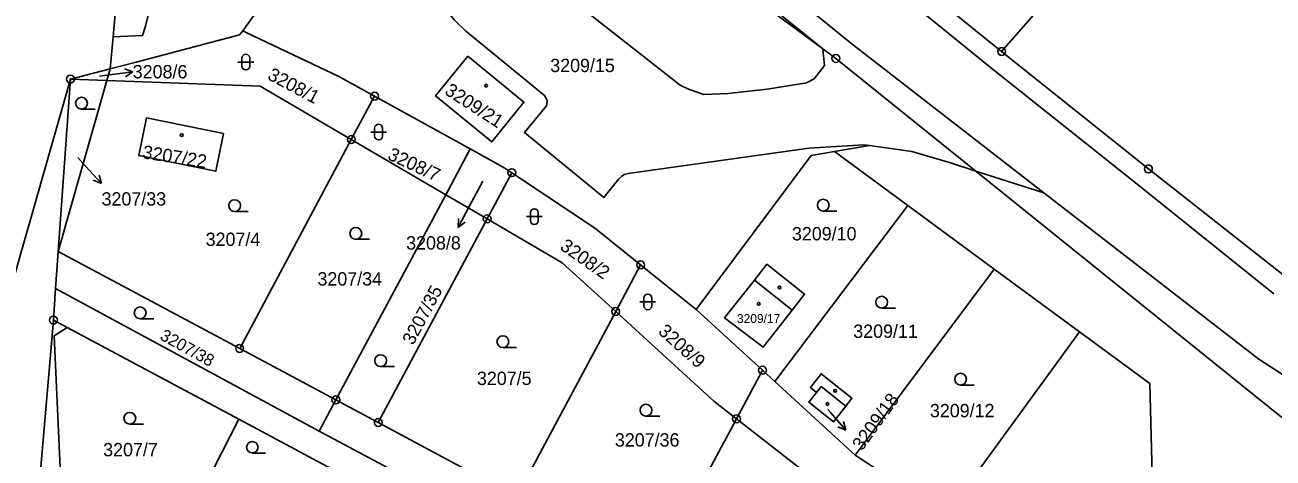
# Model space of a CAD drawing. Extents: x -733394 to -722299, y -1082822 to -1075049.
# Drawn here: x -727404.2 to -727245.3, y -1079608 to -1079552.8 of the extents above; entities that cross this region are included whole.
import ezdxf

# ---------------------------------------------------------------- set-up
doc = ezdxf.new("R2010")
doc.units = 0
for name, color, linetype in [('Hranice parcel', 7, 'Continuous'), ('Parcelní čísla', 7, 'Continuous'), ('Pop  PČ popisy', 7, 'Continuous'), ('Vnitřní kresba', 7, 'Continuous'), ('Značky bodu BP', 7, 'Continuous'), ('Značky budov', 7, 'Continuous'), ('Značky kultur', 7, 'Continuous')]:
    doc.layers.add(name, color=color, linetype=linetype)

msp = doc.modelspace()

# ---------------------------------------------------------------- linework, layer by layer
at = {"layer": 'Hranice parcel'}
for p, q in [((-727300.53, -1079539.5), (-727279.89, -1079556.22)), ((-727393, -1079554.33), (-727393.37, -1079558.44)), ((-727398.43, -1079559.73), (-727393.37, -1079558.44)), ((-727393.37, -1079558.44), (-727393.79, -1079559.91)), ((-727399.98, -1079581.67), (-727398.43, -1079559.73)), ((-727393.79, -1079559.91), (-727399.98, -1079581.67)), ((-727393.79, -1079559.91), (-727398.43, -1079559.73)), ((-727362.67, -1079567.43), (-727359.71, -1079561.9)), ((-727359.71, -1079561.9), (-727347.53, -1079568.63)), ((-727376.88, -1079594.03), (-727362.67, -1079567.43)), ((-727350.66, -1079574.45), (-727362.67, -1079567.43)), ((-727301.18, -1079568.96), (-727296.72, -1079568.2)), ((-727291.85, -1079575.83), (-727301.18, -1079568.96)), ((-727342.24, -1079571.65), (-727345.38, -1079577.53)), ((-727364.63, -1079600.58), (-727350.66, -1079574.45)), ((-727345.38, -1079577.53), (-727350.66, -1079574.45)), ((-727308.76, -1079598.25), (-727291.85, -1079575.83)), ((-727280.85, -1079583.92), (-727291.85, -1079575.83)), ((-727345.38, -1079577.53), (-727359.24, -1079603.46)), ((-727400.31, -1079586.42), (-727399.98, -1079581.67)), ((-727399.98, -1079581.67), (-727376.88, -1079594.03)), ((-727329.02, -1079589.33), (-727325.84, -1079583.39)), ((-727325.84, -1079583.39), (-727318.76, -1079589.09)), ((-727298.53, -1079607.61), (-727280.85, -1079583.92)), ((-727269.96, -1079591.93), (-727280.85, -1079583.92)), ((-727400.31, -1079586.42), (-727400.59, -1079590.42)), ((-727366.75, -1079604.55), (-727400.31, -1079586.42)), ((-727341.61, -1079612.9), (-727329.02, -1079589.33)), ((-727318.76, -1079589.09), (-727310.33, -1079596.81)), ((-727400.59, -1079590.42), (-727402.61, -1079613.91)), ((-727400.59, -1079590.42), (-727398.83, -1079591.36)), ((-727398.83, -1079591.36), (-727376.98, -1079603.05)), ((-727286.94, -1079615.17), (-727269.96, -1079591.93)), ((-727376.88, -1079594.03), (-727364.63, -1079600.58)), ((-727308.76, -1079598.25), (-727310.33, -1079596.81)), ((-727298.53, -1079607.61), (-727308.76, -1079598.25)), ((-727364.63, -1079600.58), (-727366.75, -1079604.55)), ((-727364.63, -1079600.58), (-727359.24, -1079603.46)), ((-727385.39, -1079619.42), (-727376.98, -1079603.05)), ((-727376.98, -1079603.05), (-727357.28, -1079613.58)), ((-727359.24, -1079603.46), (-727341.61, -1079612.9)), ((-727326.1, -1079626.3), (-727366.75, -1079604.55)), ((-727286.94, -1079615.17), (-727298.53, -1079607.61))]:
    msp.add_line(p, q, dxfattribs=at)
for points in [[(-727388.45, -1079504.74), (-727392.26, -1079546.09), (-727393, -1079554.33)], [(-727296.72, -1079568.2), (-727297.42, -1079568.1), (-727304.44, -1079568.54), (-727327.43, -1079571.76), (-727327.93, -1079571.9), (-727328.24, -1079572.08), (-727328.6, -1079572.45), (-727330.52, -1079574.8), (-727340.61, -1079566.54), (-727337.84, -1079563.14), (-727337.73, -1079562.57), (-727337.79, -1079562.32), (-727338.06, -1079561.83), (-727348.15, -1079553.58), (-727349.56, -1079552.18), (-727352.06, -1079549.07), (-727353.14, -1079547.39), (-727354.24, -1079544.48), (-727356.49, -1079526.3), (-727358.12, -1079519.43), (-727359.91, -1079513.61)], [(-727283.18, -1079571.44), (-727301, -1079557.1), (-727302.66, -1079555.88), (-727346.24, -1079523.7), (-727359.91, -1079513.61)], [(-727393, -1079554.33), (-727389.25, -1079554.17), (-727388.89, -1079553.1), (-727387.69, -1079548.28), (-727369.85, -1079518.41)], [(-727376.5, -1079553.58), (-727362.35, -1079533.81), (-727361.66, -1079524.23)], [(-727279.89, -1079556.22), (-727268.13, -1079542.76), (-727277.1, -1079536.49), (-727282.7, -1079532.21), (-727286.85, -1079529.03), (-727290.62, -1079526.22)], [(-727376.5, -1079553.58), (-727376.89, -1079554.09), (-727390.06, -1079557.57), (-727393.37, -1079558.44)], [(-727359.71, -1079561.9), (-727364.28, -1079559.38), (-727375.95, -1079553.84), (-727376.5, -1079553.58)], [(-727279.89, -1079556.22), (-727261.21, -1079571.17), (-727243.45, -1079585.13), (-727230.25, -1079592.78), (-727213.06, -1079598.97), (-727172.4, -1079612.81)], [(-727347.86, -1079556.82), (-727340.69, -1079562.66), (-727344.8, -1079567.74), (-727351.95, -1079561.88), (-727347.86, -1079556.82)], [(-727411.18, -1079752.22), (-727416.7, -1079703.36), (-727415.58, -1079663.16), (-727411.3, -1079604.88), (-727398.43, -1079559.73)], [(-727362.67, -1079567.43), (-727374.28, -1079560.65), (-727393.79, -1079559.91)], [(-727388.75, -1079564.67), (-727378.95, -1079566.66), (-727379.92, -1079571.46), (-727389.72, -1079569.47), (-727388.75, -1079564.67)], [(-727350.66, -1079574.45), (-727349.98, -1079573.19), (-727347.61, -1079568.77), (-727347.53, -1079568.63)], [(-727347.53, -1079568.63), (-727343.11, -1079571.07), (-727342.24, -1079571.65)], [(-727318.76, -1079589.09), (-727304.13, -1079569.46), (-727301.18, -1079568.96)], [(-727296.72, -1079568.2), (-727291.33, -1079568.94), (-727286.54, -1079570.34), (-727283.18, -1079571.44)], [(-727325.84, -1079583.39), (-727331.73, -1079578.66), (-727342.24, -1079571.65)], [(-727283.18, -1079571.44), (-727240.59, -1079605.75), (-727231.92, -1079608.61)], [(-727329.02, -1079589.33), (-727335.82, -1079583.12), (-727345.38, -1079577.53)], [(-727311.36, -1079585.33), (-727309.77, -1079583.32), (-727304.97, -1079587.12), (-727306.54, -1079589.14), (-727310.25, -1079593.89), (-727315.16, -1079590.14), (-727311.36, -1079585.33)], [(-727313.64, -1079602.99), (-727316.53, -1079600.73), (-727329.02, -1079589.33)], [(-727398.83, -1079591.36), (-727400.5, -1079592.41), (-727399.69, -1079610.17), (-727397.82, -1079613.07), (-727385.39, -1079619.42)], [(-727262.17, -1079656.08), (-727262.02, -1079656.22), (-727259.54, -1079656.64), (-727261.04, -1079598.5), (-727269.96, -1079591.93)], [(-727310.33, -1079596.81), (-727310.41, -1079596.97), (-727313.64, -1079602.99)], [(-727303.47, -1079599.63), (-727304.24, -1079599.02), (-727302.87, -1079597.28), (-727298.94, -1079600.38), (-727299.73, -1079601.38), (-727301.31, -1079603.39), (-727304.44, -1079600.86), (-727303.47, -1079599.63)], [(-727313.64, -1079602.99), (-727314.03, -1079603.72), (-727323.98, -1079622.33)], [(-727313.64, -1079602.99), (-727286.37, -1079624.26), (-727278.13, -1079633.61), (-727270.93, -1079647.65), (-727261.36, -1079658.05)]]:
    msp.add_lwpolyline(points, dxfattribs=at)
at = {"layer": 'Pop  PČ popisy'}
for p, q in [((-727394.73, -1079559.34), (-727393.47, -1079559.18)), ((-727393.47, -1079559.18), (-727390.49, -1079558.81)), ((-727390.49, -1079558.81), (-727391.55, -1079558.44)), ((-727390.49, -1079558.81), (-727391.42, -1079559.43)), ((-727397.47, -1079569.73), (-727396.49, -1079570.8)), ((-727396.49, -1079570.8), (-727394.48, -1079573.03)), ((-727394.48, -1079573.03), (-727394.78, -1079571.95)), ((-727394.48, -1079573.03), (-727395.52, -1079572.62)), ((-727345.93, -1079572.74), (-727347.66, -1079575.97)), ((-727347.66, -1079575.97), (-727349.07, -1079578.62)), ((-727349.07, -1079578.62), (-727349.04, -1079577.5)), ((-727349.07, -1079578.62), (-727348.16, -1079577.97)), ((-727302, -1079601.82), (-727301.69, -1079602.17)), ((-727301.69, -1079602.17), (-727299.72, -1079604.44)), ((-727299.72, -1079604.44), (-727300.76, -1079604.01)), ((-727299.72, -1079604.44), (-727300, -1079603.35))]:
    msp.add_line(p, q, dxfattribs=at)
at = {"layer": 'Vnitřní kresba'}
for p, q in [((-727366.32, -1079500.41), (-727299.15, -1079555.1)), ((-727342.99, -1079523.36), (-727302.66, -1079555.88)), ((-727281.58, -1079558.06), (-727302.11, -1079541.28)), ((-727342.09, -1079543.79), (-727320.82, -1079560.49)), ((-727302.42, -1079558.01), (-727302.66, -1079555.88)), ((-727274.51, -1079574.21), (-727299.15, -1079555.1)), ((-727303.75, -1079559.71), (-727302.42, -1079558.01)), ((-727281.58, -1079558.06), (-727262.84, -1079572.93)), ((-727320.82, -1079560.49), (-727319.73, -1079561.03)), ((-727319.73, -1079561.03), (-727317.79, -1079561.69)), ((-727314.72, -1079561.55), (-727309.73, -1079561.01)), ((-727309.73, -1079561.01), (-727304.74, -1079560.2)), ((-727304.74, -1079560.2), (-727303.75, -1079559.71)), ((-727317.79, -1079561.69), (-727314.72, -1079561.55)), ((-727283.18, -1079571.44), (-727279.99, -1079572.49)), ((-727274.51, -1079574.21), (-727279.99, -1079572.49)), ((-727245.24, -1079587.06), (-727262.84, -1079572.93)), ((-727247.17, -1079595.41), (-727274.51, -1079574.21)), ((-727311.36, -1079585.33), (-727306.54, -1079589.14)), ((-727237.41, -1079601.76), (-727247.17, -1079595.41)), ((-727303.47, -1079599.63), (-727302.86, -1079598.86)), ((-727302.86, -1079598.86), (-727299.73, -1079601.38))]:
    msp.add_line(p, q, dxfattribs=at)
at = {"layer": 'Značky bodu BP'}
for centre, radius in [((-727279.89, -1079556.22), 0.5), ((-727279.89, -1079556.22), 0.0303), ((-727301, -1079557.1), 0.5), ((-727301, -1079557.1), 0.0303), ((-727398.43, -1079559.73), 0.5), ((-727398.43, -1079559.73), 0.0303), ((-727359.71, -1079561.9), 0.5), ((-727359.71, -1079561.9), 0.0303), ((-727362.67, -1079567.43), 0.5), ((-727362.67, -1079567.43), 0.0303), ((-727261.21, -1079571.17), 0.5), ((-727342.24, -1079571.65), 0.5), ((-727342.24, -1079571.65), 0.0303), ((-727261.21, -1079571.17), 0.0303), ((-727345.38, -1079577.53), 0.5), ((-727345.38, -1079577.53), 0.0303), ((-727325.84, -1079583.39), 0.5), ((-727325.84, -1079583.39), 0.0303), ((-727329.02, -1079589.33), 0.5), ((-727329.02, -1079589.33), 0.0303), ((-727400.59, -1079590.42), 0.5), ((-727400.59, -1079590.42), 0.0303), ((-727376.88, -1079594.03), 0.5), ((-727376.88, -1079594.03), 0.0303), ((-727310.33, -1079596.81), 0.5), ((-727310.33, -1079596.81), 0.0303), ((-727364.63, -1079600.58), 0.5), ((-727364.63, -1079600.58), 0.0303), ((-727313.64, -1079602.99), 0.5), ((-727359.24, -1079603.46), 0.5), ((-727359.24, -1079603.46), 0.0303), ((-727313.64, -1079602.99), 0.0303)]:
    msp.add_circle(centre, radius, dxfattribs=at)
at = {"layer": 'Značky budov'}
for centre in [(-727345.51, -1079560.57), (-727384.26, -1079566.88), (-727308.16, -1079586.26), (-727310.82, -1079588.34), (-727301.09, -1079599.44), (-727302.07, -1079601.11)]:
    msp.add_circle(centre, 0.175, dxfattribs=at)
at = {"layer": 'Značky kultur'}
for p, q in [((-727377.1, -1079557.56), (-727375.1, -1079557.56)), ((-727376.6, -1079557.06), (-727376.6, -1079558.06)), ((-727375.6, -1079558.06), (-727375.6, -1079557.06)), ((-727397.01, -1079563.55), (-727395.26, -1079563.55)), ((-727359.7, -1079565.98), (-727359.7, -1079566.98)), ((-727358.7, -1079566.98), (-727358.7, -1079565.98)), ((-727360.2, -1079566.48), (-727358.2, -1079566.48)), ((-727377.53, -1079576.59), (-727375.78, -1079576.59)), ((-727339.87, -1079576.75), (-727339.87, -1079577.75)), ((-727338.87, -1079577.75), (-727338.87, -1079576.75)), ((-727302.6, -1079576.53), (-727300.85, -1079576.53)), ((-727340.37, -1079577.25), (-727338.37, -1079577.25)), ((-727362.1, -1079580.13), (-727360.35, -1079580.13)), ((-727325.93, -1079588.11), (-727323.93, -1079588.11)), ((-727325.43, -1079587.61), (-727325.43, -1079588.61)), ((-727324.43, -1079588.61), (-727324.43, -1079587.61)), ((-727295.16, -1079588.89), (-727293.41, -1079588.89)), ((-727389.55, -1079590.25), (-727387.8, -1079590.25)), ((-727343.38, -1079593.92), (-727341.63, -1079593.92)), ((-727358.94, -1079596.33), (-727357.19, -1079596.33)), ((-727285.12, -1079598.7), (-727283.37, -1079598.7)), ((-727390.87, -1079603.67), (-727389.12, -1079603.67)), ((-727325.17, -1079602.65), (-727323.42, -1079602.65)), ((-727375.27, -1079607.35), (-727373.58, -1079607.35))]:
    msp.add_line(p, q, dxfattribs=at)
for centre, radius in [((-727397.01, -1079562.8), 0.75), ((-727377.53, -1079575.84), 0.75), ((-727302.6, -1079575.78), 0.75), ((-727362.1, -1079579.38), 0.75), ((-727295.16, -1079588.14), 0.75), ((-727389.55, -1079589.5), 0.75), ((-727343.38, -1079593.17), 0.75), ((-727358.94, -1079595.58), 0.75), ((-727285.12, -1079597.95), 0.75), ((-727390.87, -1079602.92), 0.75), ((-727325.17, -1079601.9), 0.75), ((-727375.27, -1079606.62), 0.727)]:
    msp.add_circle(centre, radius, dxfattribs=at)
for centre, start, end in [((-727376.1, -1079557.06), 0, 180), ((-727376.1, -1079558.06), 180, 359.9879), ((-727359.2, -1079565.98), 0, 180), ((-727359.2, -1079566.98), 180, 359.9879), ((-727339.37, -1079576.75), 0, 180), ((-727339.37, -1079577.75), 180, 359.9879), ((-727324.93, -1079587.61), 0, 180), ((-727324.93, -1079588.61), 180, 359.9879)]:
    msp.add_arc(centre, 0.5, start, end, dxfattribs=at)

# ---------------------------------------------------------------- texts
at = {"layer": 'Parcelní čísla'}
for s, height, p in [('3208/6', 1.7, (-727390.49, -1079559.64)), ('3209/15', 1.7, (-727337.35, -1079558.84)), ('3207/33', 1.7, (-727394.46, -1079575.84)), ('3209/10', 1.7, (-727306.58, -1079580.27)), ('3207/4', 1.7, (-727381.21, -1079580.98)), ('3208/8', 1.7, (-727355.69, -1079581.44)), ('3207/34', 1.7, (-727366.98, -1079586.02)), ('3209/17', 1.139, (-727313.58, -1079590.79)), ('3209/11', 1.7, (-727298.78, -1079592.69)), ('3207/5', 1.7, (-727346.68, -1079598.69)), ('3209/12', 1.7, (-727289.02, -1079602.8)), ('3207/36', 1.7, (-727329.12, -1079606.53)), ('3207/7', 1.7, (-727394.26, -1079607.77))]:
    msp.add_text(s, height=height, dxfattribs=at).set_placement(p)
for s, height, rotation, p in [('3208/1', 1.7, 332, (-727373.46, -1079559.68)), ('3209/21', 1.7, 327, (-727350.91, -1079561.56)), ('3207/22', 1.7, 351, (-727389.33, -1079569.81)), ('3208/7', 1.7, 335, (-727358.17, -1079569.89)), ('3208/2', 1.7, 325, (-727336.24, -1079581.32)), ('3207/35', 1.667, 62, (-727354.8, -1079593.71)), ('3208/9', 1.7, 318, (-727323.73, -1079592.02)), ('3207/38', 1.535, 331, (-727387.15, -1079592.82)), ('3209/18', 1.7, 54, (-727297.68, -1079607.17))]:
    msp.add_text(s, height=height, rotation=rotation, dxfattribs=at).set_placement(p)

doc.saveas('drawing.dxf')
